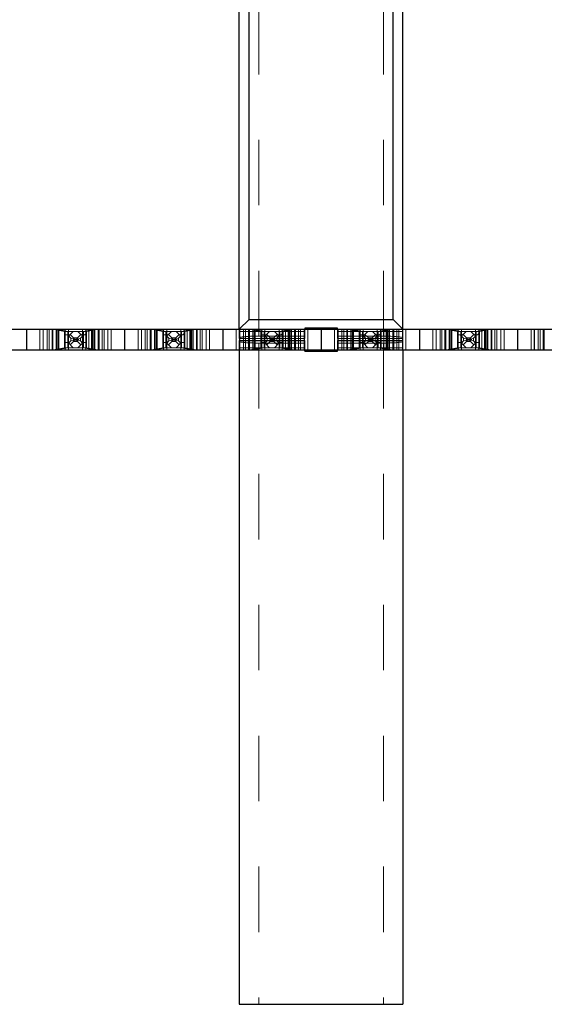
# Model space of a CAD drawing. Header units: inches. Extents: x 1880 to 2363, y -453 to -54.
# Tile 568 of 656: x 1907.293 to 1908.094, y -73.194 to -71.69. Entities that reach past the tile are written whole.
import ezdxf

# ---------------------------------------------------------------- set-up
doc = ezdxf.new("R2010")
doc.units = ezdxf.units.IN
doc.header["$LTSCALE"] = 0.5
doc.header["$MEASUREMENT"] = 0
doc.linetypes.add('HIDDEN', pattern=[0.225, 0.15, -0.075])
doc.layers.add('APP-M-S', color=30, linetype='Continuous')
doc.layers.add('PUN-M-S3', color=8, linetype='Continuous')

msp = doc.modelspace()

# ---------------------------------------------------------------- linework, layer by layer
at = {"layer": 'APP-M-S', "linetype": 'Continuous', "lineweight": 25}
for p, q in [((1907.00324, -72.16292), (1907.60324, -72.16292)), ((1907.30324, -72.16292), (1907.30324, -72.19442)), ((1907.45324, -72.16292), (1907.45324, -72.19442)), ((1907.60324, -72.16292), (1909.25324, -72.16292)), ((1907.60324, -72.16292), (1907.60324, -72.19442)), ((1907.75324, -72.16292), (1907.75324, -72.19442)), ((1907.90324, -72.16292), (1907.90324, -72.19442)), ((1908.05324, -72.16292), (1908.05324, -72.19442)), ((1907.00324, -72.19442), (1907.60324, -72.19442)), ((1907.60324, -72.19442), (1909.25324, -72.19442))]:
    msp.add_line(p, q, dxfattribs=at)
at = {"layer": 'APP-M-S', "linetype": 'HIDDEN', "lineweight": 18}
for p, q in [((1907.32374, -72.16292), (1907.32374, -72.19442)), ((1907.32874, -72.16292), (1907.32874, -72.19442)), ((1907.32902, -72.19442), (1907.32902, -72.16292)), ((1907.33474, -72.19442), (1907.33474, -72.16292)), ((1907.33776, -72.16292), (1907.33776, -72.19442)), ((1907.34235, -72.16292), (1907.34235, -72.19442)), ((1907.34371, -72.16292), (1907.34371, -72.19442)), ((1907.34426, -72.16292), (1907.36129, -72.16617)), ((1907.34871, -72.19442), (1907.34871, -72.16292)), ((1907.34874, -72.16292), (1907.34874, -72.19442)), ((1907.34912, -72.19442), (1907.34912, -72.16292)), ((1907.36632, -72.16609), (1907.34971, -72.16292)), ((1907.35118, -72.19442), (1907.35118, -72.16292)), ((1907.35265, -72.19442), (1907.35265, -72.16292)), ((1907.36261, -72.19442), (1907.36261, -72.16292)), ((1907.36749, -72.16292), (1907.36749, -72.19442)), ((1907.38898, -72.19442), (1907.38898, -72.16292)), ((1907.40676, -72.16292), (1907.39015, -72.16609)), ((1907.39386, -72.16292), (1907.39386, -72.19442)), ((1907.39518, -72.16617), (1907.41221, -72.16292)), ((1907.39874, -72.16292), (1907.39874, -72.19442)), ((1907.40274, -72.19442), (1907.40274, -72.16292)), ((1907.40383, -72.19442), (1907.40383, -72.16292)), ((1907.40529, -72.16292), (1907.40529, -72.19442)), ((1907.40735, -72.16292), (1907.40735, -72.19442)), ((1907.40774, -72.16292), (1907.40774, -72.19442)), ((1907.40776, -72.19442), (1907.40776, -72.16292)), ((1907.41276, -72.19442), (1907.41276, -72.16292)), ((1907.41412, -72.16292), (1907.41412, -72.19442)), ((1907.41871, -72.16292), (1907.41871, -72.19442)), ((1907.42174, -72.16292), (1907.42174, -72.19442)), ((1907.42745, -72.19442), (1907.42745, -72.16292)), ((1907.42774, -72.16292), (1907.42774, -72.19442)), ((1907.43274, -72.16292), (1907.43274, -72.19442)), ((1907.47374, -72.16292), (1907.47374, -72.19442)), ((1907.47874, -72.16292), (1907.47874, -72.19442)), ((1907.47902, -72.19442), (1907.47902, -72.16292)), ((1907.48474, -72.19442), (1907.48474, -72.16292)), ((1907.48776, -72.16292), (1907.48776, -72.19442)), ((1907.49235, -72.16292), (1907.49235, -72.19442)), ((1907.49371, -72.16292), (1907.49371, -72.19442)), ((1907.49426, -72.16292), (1907.51129, -72.16617)), ((1907.49871, -72.19442), (1907.49871, -72.16292)), ((1907.49874, -72.16292), (1907.49874, -72.19442)), ((1907.49912, -72.19442), (1907.49912, -72.16292)), ((1907.51632, -72.16609), (1907.49971, -72.16292)), ((1907.50118, -72.19442), (1907.50118, -72.16292)), ((1907.50265, -72.19442), (1907.50265, -72.16292)), ((1907.51261, -72.19442), (1907.51261, -72.16292)), ((1907.51749, -72.16292), (1907.51749, -72.19442)), ((1907.53898, -72.19442), (1907.53898, -72.16292)), ((1907.55676, -72.16292), (1907.54015, -72.16609)), ((1907.54386, -72.16292), (1907.54386, -72.19442)), ((1907.54518, -72.16617), (1907.56221, -72.16292)), ((1907.54874, -72.16292), (1907.54874, -72.19442)), ((1907.55274, -72.19442), (1907.55274, -72.16292)), ((1907.55383, -72.19442), (1907.55383, -72.16292)), ((1907.55529, -72.16292), (1907.55529, -72.19442)), ((1907.55735, -72.16292), (1907.55735, -72.19442)), ((1907.55774, -72.16292), (1907.55774, -72.19442)), ((1907.55776, -72.19442), (1907.55776, -72.16292)), ((1907.56276, -72.19442), (1907.56276, -72.16292)), ((1907.56412, -72.16292), (1907.56412, -72.19442)), ((1907.56871, -72.16292), (1907.56871, -72.19442)), ((1907.57174, -72.16292), (1907.57174, -72.19442)), ((1907.57745, -72.19442), (1907.57745, -72.16292)), ((1907.57774, -72.16292), (1907.57774, -72.19442)), ((1907.58274, -72.16292), (1907.58274, -72.19442)), ((1907.62374, -72.16292), (1907.62374, -72.19442)), ((1907.62874, -72.16292), (1907.62874, -72.19442)), ((1907.62902, -72.19442), (1907.62902, -72.16292)), ((1907.63474, -72.19442), (1907.63474, -72.16292)), ((1907.63776, -72.16292), (1907.63776, -72.19442)), ((1907.64235, -72.16292), (1907.64235, -72.19442)), ((1907.64371, -72.16292), (1907.64371, -72.19442)), ((1907.64426, -72.16292), (1907.66129, -72.16617)), ((1907.64871, -72.19442), (1907.64871, -72.16292)), ((1907.64874, -72.16292), (1907.64874, -72.19442)), ((1907.64912, -72.19442), (1907.64912, -72.16292)), ((1907.66632, -72.16609), (1907.64971, -72.16292)), ((1907.65118, -72.19442), (1907.65118, -72.16292)), ((1907.65265, -72.19442), (1907.65265, -72.16292)), ((1907.66261, -72.19442), (1907.66261, -72.16292)), ((1907.66749, -72.16292), (1907.66749, -72.19442)), ((1907.68898, -72.19442), (1907.68898, -72.16292)), ((1907.70676, -72.16292), (1907.69015, -72.16609)), ((1907.69386, -72.16292), (1907.69386, -72.19442)), ((1907.69518, -72.16617), (1907.71221, -72.16292)), ((1907.69874, -72.16292), (1907.69874, -72.19442)), ((1907.70274, -72.19442), (1907.70274, -72.16292)), ((1907.70383, -72.19442), (1907.70383, -72.16292)), ((1907.70529, -72.16292), (1907.70529, -72.19442)), ((1907.70735, -72.16292), (1907.70735, -72.19442)), ((1907.70774, -72.16292), (1907.70774, -72.19442)), ((1907.70776, -72.19442), (1907.70776, -72.16292)), ((1907.71276, -72.19442), (1907.71276, -72.16292)), ((1907.71412, -72.16292), (1907.71412, -72.19442)), ((1907.71871, -72.16292), (1907.71871, -72.19442)), ((1907.72174, -72.16292), (1907.72174, -72.19442)), ((1907.72745, -72.19442), (1907.72745, -72.16292)), ((1907.72774, -72.16292), (1907.72774, -72.19442)), ((1907.73274, -72.16292), (1907.73274, -72.19442)), ((1907.77374, -72.16292), (1907.77374, -72.19442)), ((1907.77874, -72.16292), (1907.77874, -72.19442)), ((1907.77902, -72.19442), (1907.77902, -72.16292)), ((1907.78474, -72.19442), (1907.78474, -72.16292)), ((1907.78776, -72.16292), (1907.78776, -72.19442)), ((1907.79235, -72.16292), (1907.79235, -72.19442)), ((1907.79371, -72.16292), (1907.79371, -72.19442)), ((1907.79426, -72.16292), (1907.81129, -72.16617)), ((1907.79871, -72.19442), (1907.79871, -72.16292)), ((1907.79874, -72.16292), (1907.79874, -72.19442)), ((1907.79912, -72.19442), (1907.79912, -72.16292)), ((1907.81632, -72.16609), (1907.79971, -72.16292)), ((1907.80118, -72.19442), (1907.80118, -72.16292)), ((1907.80265, -72.19442), (1907.80265, -72.16292)), ((1907.81261, -72.19442), (1907.81261, -72.16292)), ((1907.81749, -72.16292), (1907.81749, -72.19442)), ((1907.83898, -72.19442), (1907.83898, -72.16292)), ((1907.85676, -72.16292), (1907.84015, -72.16609)), ((1907.84386, -72.16292), (1907.84386, -72.19442)), ((1907.84518, -72.16617), (1907.86221, -72.16292)), ((1907.84874, -72.16292), (1907.84874, -72.19442)), ((1907.85274, -72.19442), (1907.85274, -72.16292)), ((1907.85383, -72.19442), (1907.85383, -72.16292)), ((1907.85529, -72.16292), (1907.85529, -72.19442)), ((1907.85735, -72.16292), (1907.85735, -72.19442)), ((1907.85774, -72.16292), (1907.85774, -72.19442)), ((1907.85776, -72.19442), (1907.85776, -72.16292)), ((1907.86276, -72.19442), (1907.86276, -72.16292)), ((1907.86412, -72.16292), (1907.86412, -72.19442)), ((1907.86871, -72.16292), (1907.86871, -72.19442)), ((1907.87174, -72.16292), (1907.87174, -72.19442)), ((1907.87745, -72.19442), (1907.87745, -72.16292)), ((1907.87774, -72.16292), (1907.87774, -72.19442)), ((1907.88274, -72.16292), (1907.88274, -72.19442)), ((1907.92374, -72.16292), (1907.92374, -72.19442)), ((1907.92874, -72.16292), (1907.92874, -72.19442)), ((1907.92902, -72.19442), (1907.92902, -72.16292)), ((1907.93474, -72.19442), (1907.93474, -72.16292)), ((1907.93776, -72.16292), (1907.93776, -72.19442)), ((1907.94235, -72.16292), (1907.94235, -72.19442)), ((1907.94371, -72.16292), (1907.94371, -72.19442)), ((1907.94426, -72.16292), (1907.96129, -72.16617)), ((1907.94871, -72.19442), (1907.94871, -72.16292)), ((1907.94874, -72.16292), (1907.94874, -72.19442)), ((1907.94912, -72.19442), (1907.94912, -72.16292)), ((1907.96632, -72.16609), (1907.94971, -72.16292)), ((1907.95118, -72.19442), (1907.95118, -72.16292)), ((1907.95265, -72.19442), (1907.95265, -72.16292)), ((1907.96261, -72.19442), (1907.96261, -72.16292)), ((1907.96749, -72.16292), (1907.96749, -72.19442)), ((1907.98898, -72.19442), (1907.98898, -72.16292)), ((1908.00676, -72.16292), (1907.99015, -72.16609)), ((1907.99386, -72.16292), (1907.99386, -72.19442)), ((1907.99518, -72.16617), (1908.01221, -72.16292)), ((1907.99874, -72.16292), (1907.99874, -72.19442)), ((1908.00274, -72.19442), (1908.00274, -72.16292)), ((1908.00383, -72.19442), (1908.00383, -72.16292)), ((1908.00529, -72.16292), (1908.00529, -72.19442)), ((1908.00735, -72.16292), (1908.00735, -72.19442)), ((1908.00774, -72.16292), (1908.00774, -72.19442)), ((1908.00776, -72.19442), (1908.00776, -72.16292)), ((1908.01276, -72.19442), (1908.01276, -72.16292)), ((1908.01412, -72.16292), (1908.01412, -72.19442)), ((1908.01871, -72.16292), (1908.01871, -72.19442)), ((1908.02174, -72.16292), (1908.02174, -72.19442)), ((1908.02745, -72.19442), (1908.02745, -72.16292)), ((1908.02774, -72.16292), (1908.02774, -72.19442)), ((1908.03274, -72.16292), (1908.03274, -72.19442)), ((1908.07374, -72.16292), (1908.07374, -72.19442)), ((1908.07874, -72.16292), (1908.07874, -72.19442)), ((1908.07902, -72.19442), (1908.07902, -72.16292)), ((1908.08474, -72.19442), (1908.08474, -72.16292)), ((1908.08776, -72.16292), (1908.08776, -72.19442)), ((1908.09235, -72.16292), (1908.09235, -72.19442)), ((1908.09371, -72.16292), (1908.09371, -72.19442)), ((1907.39518, -72.16617), (1907.36129, -72.16617)), ((1907.36132, -72.16617), (1907.36132, -72.19117)), ((1907.36174, -72.16617), (1907.36174, -72.19117)), ((1907.36174, -72.17085), (1907.36241, -72.17152)), ((1907.36204, -72.17115), (1907.36204, -72.18331)), ((1907.36241, -72.17152), (1907.36924, -72.17152)), ((1907.37083, -72.17658), (1907.36577, -72.17152)), ((1907.36632, -72.19125), (1907.36632, -72.16609)), ((1907.36663, -72.16617), (1907.36632, -72.16609)), ((1907.36674, -72.17402), (1907.37459, -72.16617)), ((1907.36674, -72.19117), (1907.36674, -72.16617)), ((1907.37016, -72.17059), (1907.37531, -72.17574)), ((1907.37553, -72.17778), (1907.37083, -72.17658)), ((1907.37083, -72.17658), (1907.37083, -72.18075)), ((1907.37531, -72.1816), (1907.37531, -72.17574)), ((1907.37531, -72.17574), (1907.37633, -72.17601)), ((1907.37553, -72.17778), (1907.37553, -72.17956)), ((1907.38183, -72.17778), (1907.37553, -72.17778)), ((1907.37633, -72.18132), (1907.37633, -72.17601)), ((1907.37633, -72.17601), (1907.38014, -72.17601)), ((1907.38014, -72.17601), (1907.38117, -72.17574)), ((1907.38014, -72.18132), (1907.38014, -72.17601)), ((1907.38117, -72.17574), (1907.38631, -72.17059)), ((1907.38117, -72.1816), (1907.38117, -72.17574)), ((1907.38265, -72.17767), (1907.38183, -72.17778)), ((1907.38183, -72.17778), (1907.38183, -72.17956)), ((1907.38188, -72.16617), (1907.38974, -72.17402)), ((1907.38564, -72.17658), (1907.38265, -72.17767)), ((1907.38265, -72.17767), (1907.38265, -72.17967)), ((1907.3907, -72.17152), (1907.38564, -72.17658)), ((1907.38564, -72.17658), (1907.38564, -72.18075)), ((1907.38724, -72.17152), (1907.39224, -72.17152)), ((1907.38974, -72.19117), (1907.38974, -72.16617)), ((1907.39015, -72.16609), (1907.38984, -72.16617)), ((1907.39015, -72.19125), (1907.39015, -72.16609)), ((1907.39224, -72.17152), (1907.39474, -72.16902)), ((1907.39443, -72.16932), (1907.39443, -72.18331)), ((1907.39474, -72.16617), (1907.39474, -72.19117)), ((1907.39515, -72.16617), (1907.39515, -72.19117)), ((1907.51663, -72.16617), (1907.51129, -72.16617)), ((1907.51132, -72.16617), (1907.51132, -72.19117)), ((1907.51174, -72.16617), (1907.51174, -72.19117)), ((1907.51174, -72.17085), (1907.51241, -72.17152)), ((1907.51204, -72.17115), (1907.51204, -72.18331)), ((1907.51241, -72.17152), (1907.51924, -72.17152)), ((1907.52083, -72.17658), (1907.51577, -72.17152)), ((1907.51632, -72.19125), (1907.51632, -72.16609)), ((1907.51663, -72.16617), (1907.51632, -72.16609)), ((1907.54518, -72.16617), (1907.51663, -72.16617)), ((1907.51674, -72.17402), (1907.52459, -72.16617)), ((1907.51674, -72.19117), (1907.51674, -72.16617)), ((1907.52016, -72.17059), (1907.52531, -72.17574)), ((1907.52553, -72.17778), (1907.52083, -72.17658)), ((1907.52083, -72.17658), (1907.52083, -72.18075)), ((1907.52531, -72.1816), (1907.52531, -72.17574)), ((1907.52531, -72.17574), (1907.52633, -72.17601)), ((1907.52553, -72.17778), (1907.52553, -72.17956)), ((1907.53183, -72.17778), (1907.52553, -72.17778)), ((1907.52633, -72.18132), (1907.52633, -72.17601)), ((1907.52633, -72.17601), (1907.53014, -72.17601)), ((1907.53014, -72.17601), (1907.53117, -72.17574)), ((1907.53014, -72.18132), (1907.53014, -72.17601)), ((1907.53117, -72.17574), (1907.53631, -72.17059)), ((1907.53117, -72.1816), (1907.53117, -72.17574)), ((1907.53265, -72.17767), (1907.53183, -72.17778)), ((1907.53183, -72.17778), (1907.53183, -72.17956)), ((1907.53188, -72.16617), (1907.53974, -72.17402)), ((1907.53564, -72.17658), (1907.53265, -72.17767)), ((1907.53265, -72.17767), (1907.53265, -72.17967)), ((1907.5407, -72.17152), (1907.53564, -72.17658)), ((1907.53564, -72.17658), (1907.53564, -72.18075)), ((1907.53724, -72.17152), (1907.54224, -72.17152)), ((1907.53974, -72.19117), (1907.53974, -72.16617)), ((1907.54015, -72.16609), (1907.53984, -72.16617)), ((1907.54015, -72.19125), (1907.54015, -72.16609)), ((1907.54224, -72.17152), (1907.54474, -72.16902)), ((1907.54443, -72.16932), (1907.54443, -72.18331)), ((1907.54474, -72.16617), (1907.54474, -72.19117)), ((1907.54515, -72.16617), (1907.54515, -72.19117)), ((1907.69518, -72.16617), (1907.66129, -72.16617)), ((1907.66132, -72.16617), (1907.66132, -72.19117)), ((1907.66174, -72.16617), (1907.66174, -72.19117)), ((1907.66174, -72.17085), (1907.66241, -72.17152)), ((1907.66204, -72.17115), (1907.66204, -72.18331)), ((1907.66241, -72.17152), (1907.66924, -72.17152)), ((1907.67083, -72.17658), (1907.66577, -72.17152)), ((1907.66632, -72.19125), (1907.66632, -72.16609)), ((1907.66663, -72.16617), (1907.66632, -72.16609)), ((1907.66674, -72.17402), (1907.67459, -72.16617)), ((1907.66674, -72.19117), (1907.66674, -72.16617)), ((1907.67016, -72.17059), (1907.67531, -72.17574)), ((1907.67553, -72.17778), (1907.67083, -72.17658)), ((1907.67083, -72.17658), (1907.67083, -72.18075)), ((1907.67531, -72.1816), (1907.67531, -72.17574)), ((1907.67531, -72.17574), (1907.67633, -72.17601)), ((1907.67553, -72.17778), (1907.67553, -72.17956)), ((1907.68183, -72.17778), (1907.67553, -72.17778)), ((1907.67633, -72.18132), (1907.67633, -72.17601)), ((1907.67633, -72.17601), (1907.68014, -72.17601)), ((1907.68014, -72.17601), (1907.68117, -72.17574)), ((1907.68014, -72.18132), (1907.68014, -72.17601)), ((1907.68117, -72.17574), (1907.68631, -72.17059)), ((1907.68117, -72.1816), (1907.68117, -72.17574)), ((1907.68265, -72.17767), (1907.68183, -72.17778)), ((1907.68183, -72.17778), (1907.68183, -72.17956)), ((1907.68188, -72.16617), (1907.68974, -72.17402)), ((1907.68564, -72.17658), (1907.68265, -72.17767)), ((1907.68265, -72.17767), (1907.68265, -72.17967)), ((1907.6907, -72.17152), (1907.68564, -72.17658)), ((1907.68564, -72.17658), (1907.68564, -72.18075)), ((1907.68724, -72.17152), (1907.69224, -72.17152)), ((1907.68974, -72.19117), (1907.68974, -72.16617)), ((1907.69015, -72.16609), (1907.68984, -72.16617)), ((1907.69015, -72.19125), (1907.69015, -72.16609)), ((1907.69224, -72.17152), (1907.69474, -72.16902)), ((1907.69443, -72.16932), (1907.69443, -72.18331)), ((1907.69474, -72.16617), (1907.69474, -72.19117)), ((1907.69515, -72.16617), (1907.69515, -72.19117)), ((1907.83984, -72.16617), (1907.81129, -72.16617)), ((1907.81132, -72.16617), (1907.81132, -72.19117)), ((1907.81174, -72.16617), (1907.81174, -72.19117)), ((1907.81174, -72.17085), (1907.81241, -72.17152)), ((1907.81204, -72.17115), (1907.81204, -72.18331)), ((1907.81241, -72.17152), (1907.81924, -72.17152)), ((1907.82083, -72.17658), (1907.81577, -72.17152)), ((1907.81632, -72.19125), (1907.81632, -72.16609)), ((1907.81663, -72.16617), (1907.81632, -72.16609)), ((1907.81674, -72.17402), (1907.82459, -72.16617)), ((1907.81674, -72.19117), (1907.81674, -72.16617)), ((1907.82016, -72.17059), (1907.82531, -72.17574)), ((1907.82553, -72.17778), (1907.82083, -72.17658)), ((1907.82083, -72.17658), (1907.82083, -72.18075)), ((1907.82531, -72.1816), (1907.82531, -72.17574)), ((1907.82531, -72.17574), (1907.82633, -72.17601)), ((1907.82553, -72.17778), (1907.82553, -72.17956)), ((1907.83183, -72.17778), (1907.82553, -72.17778)), ((1907.82633, -72.18132), (1907.82633, -72.17601)), ((1907.82633, -72.17601), (1907.83014, -72.17601)), ((1907.83014, -72.17601), (1907.83117, -72.17574)), ((1907.83014, -72.18132), (1907.83014, -72.17601)), ((1907.83117, -72.17574), (1907.83631, -72.17059)), ((1907.83117, -72.1816), (1907.83117, -72.17574)), ((1907.83265, -72.17767), (1907.83183, -72.17778)), ((1907.83183, -72.17778), (1907.83183, -72.17956)), ((1907.83188, -72.16617), (1907.83974, -72.17402)), ((1907.83564, -72.17658), (1907.83265, -72.17767)), ((1907.83265, -72.17767), (1907.83265, -72.17967)), ((1907.8407, -72.17152), (1907.83564, -72.17658)), ((1907.83564, -72.17658), (1907.83564, -72.18075)), ((1907.83724, -72.17152), (1907.84224, -72.17152)), ((1907.83974, -72.19117), (1907.83974, -72.16617)), ((1907.84015, -72.16609), (1907.83984, -72.16617)), ((1907.84518, -72.16617), (1907.83984, -72.16617)), ((1907.84015, -72.19125), (1907.84015, -72.16609)), ((1907.84224, -72.17152), (1907.84474, -72.16902)), ((1907.84443, -72.16932), (1907.84443, -72.18331)), ((1907.84474, -72.16617), (1907.84474, -72.19117)), ((1907.84515, -72.16617), (1907.84515, -72.19117)), ((1907.99518, -72.16617), (1907.96129, -72.16617)), ((1907.96132, -72.16617), (1907.96132, -72.19117)), ((1907.96174, -72.16617), (1907.96174, -72.19117)), ((1907.96174, -72.17085), (1907.96241, -72.17152)), ((1907.96204, -72.17115), (1907.96204, -72.18331)), ((1907.96241, -72.17152), (1907.96924, -72.17152)), ((1907.97083, -72.17658), (1907.96577, -72.17152)), ((1907.96632, -72.19125), (1907.96632, -72.16609)), ((1907.96663, -72.16617), (1907.96632, -72.16609)), ((1907.96674, -72.17402), (1907.97459, -72.16617)), ((1907.96674, -72.19117), (1907.96674, -72.16617)), ((1907.97016, -72.17059), (1907.97531, -72.17574)), ((1907.97553, -72.17778), (1907.97083, -72.17658)), ((1907.97083, -72.17658), (1907.97083, -72.18075)), ((1907.97531, -72.1816), (1907.97531, -72.17574)), ((1907.97531, -72.17574), (1907.97633, -72.17601)), ((1907.97553, -72.17778), (1907.97553, -72.17956)), ((1907.98183, -72.17778), (1907.97553, -72.17778)), ((1907.97633, -72.18132), (1907.97633, -72.17601)), ((1907.97633, -72.17601), (1907.98014, -72.17601)), ((1907.98014, -72.17601), (1907.98117, -72.17574)), ((1907.98014, -72.18132), (1907.98014, -72.17601)), ((1907.98117, -72.17574), (1907.98631, -72.17059)), ((1907.98117, -72.1816), (1907.98117, -72.17574)), ((1907.98265, -72.17767), (1907.98183, -72.17778)), ((1907.98183, -72.17778), (1907.98183, -72.17956)), ((1907.98188, -72.16617), (1907.98974, -72.17402)), ((1907.98564, -72.17658), (1907.98265, -72.17767)), ((1907.98265, -72.17767), (1907.98265, -72.17967)), ((1907.9907, -72.17152), (1907.98564, -72.17658)), ((1907.98564, -72.17658), (1907.98564, -72.18075)), ((1907.98724, -72.17152), (1907.99224, -72.17152)), ((1907.98974, -72.19117), (1907.98974, -72.16617)), ((1907.99015, -72.16609), (1907.98984, -72.16617)), ((1907.99015, -72.19125), (1907.99015, -72.16609)), ((1907.99224, -72.17152), (1907.99474, -72.16902)), ((1907.99443, -72.16932), (1907.99443, -72.18331)), ((1907.99474, -72.16617), (1907.99474, -72.19117)), ((1907.99515, -72.16617), (1907.99515, -72.19117)), ((1907.34426, -72.19442), (1907.36129, -72.19117)), ((1907.36632, -72.19125), (1907.34971, -72.19442)), ((1907.39518, -72.19117), (1907.36129, -72.19117)), ((1907.36674, -72.18331), (1907.36174, -72.18331)), ((1907.36663, -72.19117), (1907.36632, -72.19125)), ((1907.37459, -72.19117), (1907.36674, -72.18331)), ((1907.37083, -72.18075), (1907.3675, -72.18408)), ((1907.37016, -72.18674), (1907.37531, -72.1816)), ((1907.37553, -72.17956), (1907.37083, -72.18075)), ((1907.37531, -72.1816), (1907.37633, -72.18132)), ((1907.38183, -72.17956), (1907.37553, -72.17956)), ((1907.37633, -72.18132), (1907.38014, -72.18132)), ((1907.38014, -72.18132), (1907.38117, -72.1816)), ((1907.38117, -72.1816), (1907.38631, -72.18674)), ((1907.38265, -72.17967), (1907.38183, -72.17956)), ((1907.38974, -72.18331), (1907.38188, -72.19117)), ((1907.38564, -72.18075), (1907.38265, -72.17967)), ((1907.38897, -72.18408), (1907.38564, -72.18075)), ((1907.39474, -72.18331), (1907.38974, -72.18331)), ((1907.39015, -72.19125), (1907.38984, -72.19117)), ((1907.40676, -72.19442), (1907.39015, -72.19125)), ((1907.39518, -72.19117), (1907.41221, -72.19442)), ((1907.49426, -72.19442), (1907.51129, -72.19117)), ((1907.51632, -72.19125), (1907.49971, -72.19442)), ((1907.51663, -72.19117), (1907.51129, -72.19117)), ((1907.51674, -72.18331), (1907.51174, -72.18331)), ((1907.51663, -72.19117), (1907.51632, -72.19125)), ((1907.54518, -72.19117), (1907.51663, -72.19117)), ((1907.52459, -72.19117), (1907.51674, -72.18331)), ((1907.52083, -72.18075), (1907.5175, -72.18408)), ((1907.52016, -72.18674), (1907.52531, -72.1816)), ((1907.52553, -72.17956), (1907.52083, -72.18075)), ((1907.52531, -72.1816), (1907.52633, -72.18132)), ((1907.53183, -72.17956), (1907.52553, -72.17956)), ((1907.52633, -72.18132), (1907.53014, -72.18132)), ((1907.53014, -72.18132), (1907.53117, -72.1816)), ((1907.53117, -72.1816), (1907.53631, -72.18674)), ((1907.53265, -72.17967), (1907.53183, -72.17956)), ((1907.53974, -72.18331), (1907.53188, -72.19117)), ((1907.53564, -72.18075), (1907.53265, -72.17967)), ((1907.53897, -72.18408), (1907.53564, -72.18075)), ((1907.54474, -72.18331), (1907.53974, -72.18331)), ((1907.54015, -72.19125), (1907.53984, -72.19117)), ((1907.55676, -72.19442), (1907.54015, -72.19125)), ((1907.54518, -72.19117), (1907.56221, -72.19442)), ((1907.64426, -72.19442), (1907.66129, -72.19117)), ((1907.66632, -72.19125), (1907.64971, -72.19442)), ((1907.69518, -72.19117), (1907.66129, -72.19117)), ((1907.66674, -72.18331), (1907.66174, -72.18331)), ((1907.66663, -72.19117), (1907.66632, -72.19125)), ((1907.67459, -72.19117), (1907.66674, -72.18331)), ((1907.67083, -72.18075), (1907.6675, -72.18408)), ((1907.67016, -72.18674), (1907.67531, -72.1816)), ((1907.67553, -72.17956), (1907.67083, -72.18075)), ((1907.67531, -72.1816), (1907.67633, -72.18132)), ((1907.68183, -72.17956), (1907.67553, -72.17956)), ((1907.67633, -72.18132), (1907.68014, -72.18132)), ((1907.68014, -72.18132), (1907.68117, -72.1816)), ((1907.68117, -72.1816), (1907.68631, -72.18674)), ((1907.68265, -72.17967), (1907.68183, -72.17956)), ((1907.68974, -72.18331), (1907.68188, -72.19117)), ((1907.68564, -72.18075), (1907.68265, -72.17967)), ((1907.68897, -72.18408), (1907.68564, -72.18075)), ((1907.69474, -72.18331), (1907.68974, -72.18331)), ((1907.69015, -72.19125), (1907.68984, -72.19117)), ((1907.70676, -72.19442), (1907.69015, -72.19125)), ((1907.69518, -72.19117), (1907.71221, -72.19442)), ((1907.79426, -72.19442), (1907.81129, -72.19117)), ((1907.81632, -72.19125), (1907.79971, -72.19442)), ((1907.83984, -72.19117), (1907.81129, -72.19117)), ((1907.81674, -72.18331), (1907.81174, -72.18331)), ((1907.81663, -72.19117), (1907.81632, -72.19125)), ((1907.82459, -72.19117), (1907.81674, -72.18331)), ((1907.82083, -72.18075), (1907.8175, -72.18408)), ((1907.82016, -72.18674), (1907.82531, -72.1816)), ((1907.82553, -72.17956), (1907.82083, -72.18075)), ((1907.82531, -72.1816), (1907.82633, -72.18132)), ((1907.83183, -72.17956), (1907.82553, -72.17956)), ((1907.82633, -72.18132), (1907.83014, -72.18132)), ((1907.83014, -72.18132), (1907.83117, -72.1816)), ((1907.83117, -72.1816), (1907.83631, -72.18674)), ((1907.83265, -72.17967), (1907.83183, -72.17956)), ((1907.83974, -72.18331), (1907.83188, -72.19117)), ((1907.83564, -72.18075), (1907.83265, -72.17967)), ((1907.83897, -72.18408), (1907.83564, -72.18075)), ((1907.84474, -72.18331), (1907.83974, -72.18331)), ((1907.84015, -72.19125), (1907.83984, -72.19117)), ((1907.84518, -72.19117), (1907.83984, -72.19117)), ((1907.85676, -72.19442), (1907.84015, -72.19125)), ((1907.84518, -72.19117), (1907.86221, -72.19442)), ((1907.94426, -72.19442), (1907.96129, -72.19117)), ((1907.96632, -72.19125), (1907.94971, -72.19442)), ((1907.99518, -72.19117), (1907.96129, -72.19117)), ((1907.96674, -72.18331), (1907.96174, -72.18331)), ((1907.96663, -72.19117), (1907.96632, -72.19125)), ((1907.97459, -72.19117), (1907.96674, -72.18331)), ((1907.97083, -72.18075), (1907.9675, -72.18408)), ((1907.97016, -72.18674), (1907.97531, -72.1816)), ((1907.97553, -72.17956), (1907.97083, -72.18075)), ((1907.97531, -72.1816), (1907.97633, -72.18132)), ((1907.98183, -72.17956), (1907.97553, -72.17956)), ((1907.97633, -72.18132), (1907.98014, -72.18132)), ((1907.98014, -72.18132), (1907.98117, -72.1816)), ((1907.98117, -72.1816), (1907.98631, -72.18674)), ((1907.98265, -72.17967), (1907.98183, -72.17956)), ((1907.98974, -72.18331), (1907.98188, -72.19117)), ((1907.98564, -72.18075), (1907.98265, -72.17967)), ((1907.98897, -72.18408), (1907.98564, -72.18075)), ((1907.99474, -72.18331), (1907.98974, -72.18331)), ((1907.99015, -72.19125), (1907.98984, -72.19117)), ((1908.00676, -72.19442), (1907.99015, -72.19125)), ((1907.99518, -72.19117), (1908.01221, -72.19442))]:
    msp.add_line(p, q, dxfattribs=at)
at = {"layer": 'PUN-M-S3', "linetype": 'Continuous', "lineweight": 25}
for p, q in [((1907.62824, -72.16292), (1907.62824, -70.15942)), ((1907.64324, -72.14792), (1907.64324, -70.15942)), ((1907.86324, -72.14792), (1907.86324, -70.15942)), ((1907.87824, -72.16292), (1907.87824, -70.15942)), ((1907.62824, -72.16292), (1907.64324, -72.14792)), ((1907.64324, -72.14792), (1907.86324, -72.14792)), ((1907.86324, -72.14792), (1907.87824, -72.16292)), ((1907.77824, -72.16117), (1907.72824, -72.16117)), ((1907.72824, -72.16117), (1907.72824, -72.16292)), ((1907.77824, -72.16292), (1907.77824, -72.16117)), ((1907.62824, -72.19442), (1907.62824, -73.19442)), ((1907.72824, -72.19617), (1907.72824, -72.19442)), ((1907.72824, -72.19617), (1907.77824, -72.19617)), ((1907.77824, -72.19617), (1907.77824, -72.19442)), ((1907.87824, -72.19442), (1907.87824, -73.19442)), ((1907.62824, -73.19442), (1907.87824, -73.19442))]:
    msp.add_line(p, q, dxfattribs=at)
at = {"layer": 'PUN-M-S3', "linetype": 'HIDDEN', "lineweight": 18}
for p, q in [((1907.65824, -72.17339), (1907.65824, -70.15942)), ((1907.84824, -72.17339), (1907.84824, -70.15942)), ((1907.62824, -72.16292), (1907.62824, -72.17709)), ((1907.72824, -72.17709), (1907.72824, -72.16292)), ((1907.77824, -72.16292), (1907.77824, -72.17709)), ((1907.87824, -72.16292), (1907.87824, -72.17709)), ((1907.72824, -72.16617), (1907.62824, -72.16617)), ((1907.72824, -72.17679), (1907.62824, -72.17679)), ((1907.72824, -72.17707), (1907.62824, -72.17707)), ((1907.62824, -72.17709), (1907.72824, -72.17709)), ((1907.72824, -72.17339), (1907.65824, -72.17339)), ((1907.87824, -72.16617), (1907.77824, -72.16617)), ((1907.84824, -72.17339), (1907.77824, -72.17339)), ((1907.87824, -72.17679), (1907.77824, -72.17679)), ((1907.87824, -72.17707), (1907.77824, -72.17707)), ((1907.77824, -72.17709), (1907.87824, -72.17709)), ((1907.62824, -72.18024), (1907.62824, -72.19442)), ((1907.72824, -72.18024), (1907.62824, -72.18024)), ((1907.72824, -72.18026), (1907.62824, -72.18026)), ((1907.72824, -72.18055), (1907.62824, -72.18055)), ((1907.72824, -72.19117), (1907.62824, -72.19117)), ((1907.65824, -72.18394), (1907.65824, -73.19442)), ((1907.72824, -72.18394), (1907.65824, -72.18394)), ((1907.72824, -72.19442), (1907.72824, -72.18024)), ((1907.77824, -72.18024), (1907.77824, -72.19442)), ((1907.87824, -72.18024), (1907.77824, -72.18024)), ((1907.87824, -72.18026), (1907.77824, -72.18026)), ((1907.87824, -72.18055), (1907.77824, -72.18055)), ((1907.84824, -72.18394), (1907.77824, -72.18394)), ((1907.87824, -72.19117), (1907.77824, -72.19117)), ((1907.84824, -72.18394), (1907.84824, -73.19442)), ((1907.87824, -72.18024), (1907.87824, -72.19442))]:
    msp.add_line(p, q, dxfattribs=at)
for centre, start_param, end_param in [((1907.65824, -72.17601), 1.5707963, 3.1415927), ((1907.84824, -72.17601), 0, 1.5707963), ((1907.65824, -72.18132), 3.1415927, 4.712389), ((1907.84824, -72.18132), 4.712389, 6.2831853)]:
    msp.add_ellipse(centre, major_axis=(0.03, 0), ratio=0.0874887, start_param=start_param, end_param=end_param, dxfattribs=at)

doc.saveas('drawing.dxf')
